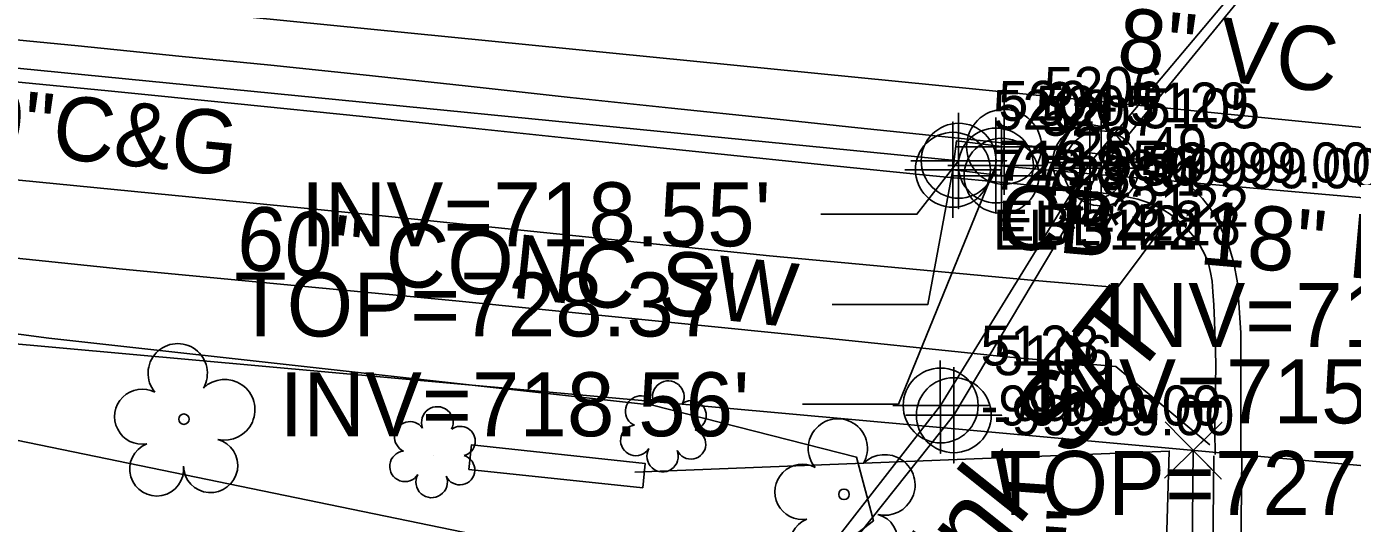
# Model space of a CAD drawing. Extents: x 1516784 to 1522736, y 634838 to 639369.
# Drawn here: x 1520799.2 to 1520882.2, y 638739.3 to 638770.4 of the extents above; entities that cross this region are included whole.
import ezdxf

# ---------------------------------------------------------------- set-up
doc = ezdxf.new("R2010")
doc.units = 0
for name, color, linetype in [('COGO Default Point Number', 7, 'Continuous'), ('Exist Environmental Wetland Boundary Cogo Number', 7, 'Continuous'), ('Exist Environmental Wetland Boundary Cogo Point CELL', 7, 'Continuous'), ('Exist Other Culture Sign CELL', 7, 'Continuous'), ('Exist Other Culture Sign Leader', 7, 'Continuous'), ('Exist Other Culture Sign Text', 7, 'Continuous'), ('Exist Property Corner CELL', 7, 'Continuous'), ('Exist Property Line', 7, 'Continuous'), ('Exist Right of Way Line', 7, 'Continuous'), ('Exist Roads Curbs Text', 7, 'Continuous'), ('Exist Roads EOP Other Text', 7, 'Continuous'), ('Exist Structure Minor Catch Basin', 7, 'Continuous'), ('Exist Structure Minor Catch Basin Cogo Comment', 7, 'Continuous'), ('Exist Structure Minor Catch Basin Cogo Elevation', 7, 'Continuous'), ('Exist Structure Minor Catch Basin Cogo Number', 7, 'Continuous'), ('Exist Structure Minor Catch Basin Cogo Point CELL', 7, 'Continuous'), ('Exist Structure Minor Catch Basin Leader', 7, 'Continuous'), ('Exist Structure Minor Catch Basin Text', 7, 'Continuous'), ('Exist Structure Minor Catch Basin Top Elevation', 7, 'Continuous'), ('Exist Structure Minor Pipes RCP 18 Inch', 7, 'Continuous'), ('Exist Structure Minor Pipes RCP 18 Inch Cogo Comment', 7, 'Continuous'), ('Exist Structure Minor Pipes RCP 18 Inch Cogo Elevation', 7, 'Continuous'), ('Exist Structure Minor Pipes RCP 18 Inch Cogo Number', 7, 'Continuous'), ('Exist Structure Minor Pipes RCP 18 Inch Cogo Point CELL', 7, 'Continuous'), ('Exist Structure Minor Pipes RCP 18 Inch Invert', 7, 'Continuous'), ('Exist Structure Minor Pipes RCP 18 Inch Leader', 7, 'Continuous'), ('Exist Structure Minor Pipes RCP 18 Inch Text', 7, 'Continuous'), ('Exist Structure Minor Pipes RCP 60 Inch Invert', 7, 'Continuous'), ('Exist Utilities Power UG Cable SUE LOS B', 7, 'Continuous'), ('Exist Utilities Power UG Cable SUE LOS B Cogo Elevation', 7, 'Continuous'), ('Exist Utilities Power UG Cable SUE LOS B Cogo Number', 7, 'Continuous'), ('Exist Utilities Power UG Cable SUE LOS B Cogo Point CELL', 7, 'Continuous'), ('Exist Utilities Power UG Cable SUE LOS B Text', 7, 'Continuous'), ('Exist Utilities Sanitary Sewer UG Line', 7, 'Continuous'), ('Exist Utilities Sanitary Sewer UG Line Text', 7, 'Continuous'), ('Exist Utilities Telephone UG Conduit SUE LOS B', 7, 'Continuous'), ('Exist Utilities Telephone UG Conduit SUE LOS B Cogo Elevation', 7, 'Continuous'), ('Exist Utilities Telephone UG Conduit SUE LOS B Cogo Number', 7, 'Continuous'), ('Exist Utilities Telephone UG Conduit SUE LOS B Cogo Point CELL', 7, 'Continuous'), ('Exist Vegetation Hedge Row', 7, 'Continuous'), ('Exist Vegetation Shrub CELL', 7, 'Continuous'), ('Exist Vegetation Tree CELL', 7, 'Continuous')]:
    doc.layers.add(name, color=color, linetype=linetype)

msp = doc.modelspace()

# ---------------------------------------------------------------- linework, layer by layer
at = {"layer": 'COGO Default Point Number'}
msp.add_lwpolyline([(1520875.247, 638743.602), (1520875.245, 638751.202), (1520875.044, 638754.333), (1520874.807, 638755.589), (1520874.472, 638756.703), (1520873.713, 638758.388), (1520873.308, 638759.012), (1520872.845, 638759.6), (1520872.327, 638760.149), (1520871.758, 638760.654), (1520871.147, 638761.099), (1520870.506, 638761.469), (1520869.864, 638761.757), (1520869.252, 638761.96), (1520867.859, 638762.209), (1520863.526, 638762.725), (1520858.356, 638763.302), (1520851.284, 638764.033), (1520845.647, 638764.631), (1520839.613, 638765.26), (1520833.267, 638765.93), (1520826.692, 638766.654), (1520820.306, 638767.352), (1520814.528, 638767.944), (1520808.775, 638768.516), (1520802.465, 638769.152), (1520795.779, 638769.81)], dxfattribs=at)
at = {"layer": 'Exist Environmental Wetland Boundary Cogo Number'}
for points in [[(1520873.634, 638743.582), (1520873.612, 638745.053), (1520873.622, 638746.428), (1520873.654, 638747.849), (1520873.673, 638749.275), (1520873.645, 638750.668), (1520873.595, 638751.927), (1520873.55, 638752.953), (1520873.502, 638753.776), (1520873.446, 638754.425), (1520873.358, 638754.985), (1520873.213, 638755.543), (1520873.001, 638756.095), (1520872.707, 638756.642), (1520872.359, 638757.153), (1520871.978, 638757.6), (1520871.586, 638757.991), (1520871.201, 638758.334), (1520870.762, 638758.663), (1520870.208, 638759.008), (1520869.549, 638759.323), (1520868.794, 638759.563), (1520868.024, 638759.739), (1520867.323, 638759.861), (1520866.274, 638759.991), (1520864.464, 638760.187), (1520861.246, 638760.514), (1520855.973, 638761.032), (1520849.358, 638761.69), (1520842.111, 638762.437), (1520834.69, 638763.217), (1520827.553, 638763.974), (1520820.285, 638764.736), (1520812.467, 638765.533), (1520804.344, 638766.34), (1520796.157, 638767.134)], [(1520825.706, 638712.923), (1520859.935, 638705.963), (1520857.659, 638693.632), (1520857.603, 638691.395), (1520858.372, 638690.041), (1520859.837, 638688.629), (1520861.143, 638687.988), (1520862.631, 638687.966), (1520867.285, 638689.215), (1520870.058, 638690.981), (1520871.339, 638692.446), (1520872.334, 638694.107), (1520872.753, 638695.457), (1520873.166, 638697.112), (1520873.298, 638704.231), (1520873.369, 638725.161), (1520873.555, 638743.503)]]:
    msp.add_lwpolyline(points, dxfattribs=at)
at = {"layer": 'Exist Environmental Wetland Boundary Cogo Point CELL'}
msp.add_line((1520867.519, 638754.034), (1520870.555, 638758.08), dxfattribs=at)
for points in [[(1520753.753, 638765.114), (1520777.865, 638762.963), (1520797.489, 638760.878), (1520821.51, 638758.526), (1520845.746, 638756.011), (1520862.361, 638754.47), (1520867.519, 638754.034)], [(1520751.915, 638760.263), (1520781.324, 638757.657), (1520805.238, 638755.185), (1520826.104, 638753.211), (1520846.894, 638751.119), (1520860.552, 638749.695), (1520867.425, 638749.096), (1520873.303, 638744.187)], [(1520825.356, 638711.202), (1520857.895, 638704.586), (1520855.907, 638693.815), (1520855.836, 638690.953), (1520856.97, 638688.953), (1520858.816, 638687.174), (1520860.723, 638686.238), (1520862.85, 638686.206), (1520868, 638687.589), (1520871.213, 638689.636), (1520872.764, 638691.408), (1520873.949, 638693.386), (1520874.444, 638694.984), (1520874.918, 638696.88), (1520875.054, 638704.212), (1520875.125, 638725.15), (1520875.311, 638743.485)]]:
    msp.add_lwpolyline(points, dxfattribs=at)
at = {"layer": 'Exist Other Culture Sign CELL'}
msp.add_lwpolyline([(1520837.807, 638741.493), (1520826.926, 638742.655), (1520827.089, 638744.185), (1520837.97, 638743.023)], close=True, dxfattribs=at)
at = {"layer": 'Exist Other Culture Sign Leader'}
msp.add_lwpolyline([(1520837.31, 638742.491), (1520870.764, 638743.804), (1520870.541, 638735.965)], dxfattribs=at)
at = {"layer": 'Exist Property Corner CELL'}
msp.add_line((1520872.263, 638743.847), (1520872.263, 638743.847), dxfattribs=at)
msp.add_lwpolyline([(1520870.516, 638745.635), (1520874.011, 638742.06), (1520872.263, 638743.847), (1520874.051, 638745.595), (1520870.476, 638742.099)], dxfattribs=at)
at = {"layer": 'Exist Property Line'}
msp.add_line((1520871.755, 638698.494), (1520872.263, 638743.847), dxfattribs=at)
at = {"layer": 'Exist Right of Way Line'}
msp.add_line((1520610.767, 638767.463), (1521229.82, 638711.557), dxfattribs=at)
at = {"layer": 'Exist Structure Minor Catch Basin'}
msp.add_lwpolyline([(1520857.224, 638761.403), (1520860.204, 638761.038), (1520860.428, 638762.839), (1520857.448, 638763.204)], close=True, dxfattribs=at)
at = {"layer": 'Exist Structure Minor Catch Basin Cogo Point CELL'}
for points in [[(1520857.428, 638762.839), (1520863.428, 638762.839), (1520860.428, 638762.839), (1520860.428, 638765.839), (1520860.428, 638759.839)], [(1520854.224, 638761.403), (1520860.224, 638761.403), (1520857.224, 638761.403), (1520857.224, 638764.403), (1520857.224, 638758.403)], [(1520857.267, 638761.03), (1520863.267, 638761.03), (1520860.267, 638761.03), (1520860.267, 638764.03), (1520860.267, 638758.03)]]:
    msp.add_lwpolyline(points, dxfattribs=at)
for centre in [(1520860.428, 638762.839), (1520857.224, 638761.403), (1520860.267, 638761.03)]:
    msp.add_circle(centre, 2.344, dxfattribs=at)
at = {"layer": 'Exist Structure Minor Catch Basin Leader'}
msp.add_lwpolyline([(1520857.224, 638761.403), (1520855.661, 638752.975), (1520849.661, 638752.975)], dxfattribs=at)
at = {"layer": 'Exist Structure Minor Pipes RCP 18 Inch'}
for p, q in [((1520685.681, 638778.894), (1520857.582, 638761.968)), ((1520859.917, 638761.672), (1520914.439, 638756.88))]:
    msp.add_line(p, q, dxfattribs=at)
at = {"layer": 'Exist Structure Minor Pipes RCP 18 Inch Cogo Point CELL'}
for points in [[(1520857.582, 638764.968), (1520857.582, 638758.968), (1520857.582, 638761.968), (1520860.582, 638761.968), (1520854.582, 638761.968)], [(1520859.917, 638764.672), (1520859.917, 638758.672), (1520859.917, 638761.672), (1520862.917, 638761.672), (1520856.917, 638761.672)]]:
    msp.add_lwpolyline(points, dxfattribs=at)
for centre in [(1520857.582, 638761.968), (1520859.917, 638761.672)]:
    msp.add_circle(centre, 2.344, dxfattribs=at)
at = {"layer": 'Exist Structure Minor Pipes RCP 18 Inch Leader'}
for points in [[(1520857.582, 638761.968), (1520854.967, 638758.616), (1520848.967, 638758.616)], [(1520859.917, 638761.672), (1520853.813, 638746.73), (1520847.813, 638746.73)]]:
    msp.add_lwpolyline(points, dxfattribs=at)
at = {"layer": 'Exist Utilities Power UG Cable SUE LOS B'}
msp.add_lwpolyline([(1520784.113, 638662.494), (1520786.254, 638667.391), (1520795.328, 638678.928), (1520804.538, 638694.542), (1520820.114, 638707.825), (1520836.889, 638721.363), (1520846.968, 638733.099), (1520857.28, 638746.046), (1520866.498, 638761.495), (1520885.977, 638785.26), (1520895.148, 638798.159), (1520899.425, 638804.825)], dxfattribs=at)
at = {"layer": 'Exist Utilities Power UG Cable SUE LOS B Cogo Point CELL'}
for points in [[(1520866.498, 638764.495), (1520866.498, 638758.495), (1520866.498, 638761.495), (1520869.498, 638761.495), (1520863.498, 638761.495)], [(1520857.28, 638749.046), (1520857.28, 638743.046), (1520857.28, 638746.046), (1520860.28, 638746.046), (1520854.28, 638746.046)]]:
    msp.add_lwpolyline(points, dxfattribs=at)
for centre in [(1520866.498, 638761.495), (1520857.28, 638746.046)]:
    msp.add_circle(centre, 2.344, dxfattribs=at)
at = {"layer": 'Exist Utilities Sanitary Sewer UG Line'}
msp.add_line((1520764.792, 638775.768), (1520964.322, 638755.964), dxfattribs=at)
at = {"layer": 'Exist Utilities Telephone UG Conduit SUE LOS B'}
msp.add_lwpolyline([(1520767.023, 638629.297), (1520780.833, 638626.694), (1520783.044, 638628.355), (1520786.921, 638649.642), (1520789.694, 638665.851), (1520794.358, 638679.365), (1520803.878, 638695.098), (1520819.519, 638708.633), (1520836.327, 638722.159), (1520846.505, 638733.886), (1520856.458, 638746.655), (1520865.818, 638761.863), (1520885.587, 638785.372), (1520894.619, 638798.674), (1520899.221, 638805.419)], dxfattribs=at)
at = {"layer": 'Exist Utilities Telephone UG Conduit SUE LOS B Cogo Point CELL'}
for points in [[(1520865.785, 638764.677), (1520865.818, 638758.863), (1520865.801, 638761.863), (1520868.818, 638761.863), (1520862.818, 638761.863)], [(1520856.426, 638749.469), (1520856.458, 638743.655), (1520856.441, 638746.655), (1520859.458, 638746.655), (1520853.458, 638746.655)]]:
    msp.add_lwpolyline(points, dxfattribs=at)
for centre in [(1520865.818, 638761.863), (1520856.458, 638746.655)]:
    msp.add_circle(centre, 2.344, dxfattribs=at)
at = {"layer": 'Exist Vegetation Hedge Row'}
msp.add_lwpolyline([(1520752.585, 638757.221), (1520800.633, 638750.859), (1520838.427, 638746.683), (1520851.188, 638743.431), (1520852.249, 638739.437), (1520848.07, 638736.231), (1520832.855, 638737.437), (1520795.855, 638745.048), (1520769.561, 638747.526), (1520745.759, 638749.534)], dxfattribs=at)
at = {"layer": 'Exist Vegetation Shrub CELL'}
for p, q in [((1520839.181, 638745.166), (1520839.181, 638745.166)), ((1520824.727, 638743.55), (1520824.727, 638743.55))]:
    msp.add_line(p, q, dxfattribs=at)
for centre, radius, start, end in [((1520839.41, 638747.206), 0.99, 334.83907, 200.47174), ((1520837.699, 638746.293), 0.968, 35.89076, 245.42165), ((1520840.853, 638746.035), 0.929, 284.45672, 126.08612), ((1520824.955, 638745.59), 0.99, 334.83907, 200.47174), ((1520823.244, 638744.676), 0.968, 35.89076, 245.42165), ((1520826.399, 638744.418), 0.929, 284.45672, 126.08612), ((1520837.381, 638744.462), 0.955, 95.10992, 327.95341), ((1520840.818, 638744.237), 0.937, 204.99133, 73.46012), ((1520822.926, 638742.845), 0.955, 95.10992, 327.95341), ((1520839.053, 638743.482), 0.984, 151.27966, 21.38702), ((1520826.364, 638742.621), 0.937, 204.99133, 73.46012), ((1520824.598, 638741.866), 0.984, 151.27966, 21.38702)]:
    msp.add_arc(centre, radius, start, end, dxfattribs=at)
at = {"layer": 'Exist Vegetation Tree CELL'}
for p, q in [((1520809.09, 638745.798), (1520809.09, 638745.798)), ((1520850.409, 638741.094), (1520850.409, 638741.094))]:
    msp.add_line(p, q, dxfattribs=at)
for centre in [(1520809.09, 638745.798), (1520850.409, 638741.094)]:
    msp.add_circle(centre, 0.326, dxfattribs=at)
for centre, radius, start, end in [((1520808.705, 638748.671), 1.856, 330.16508, 219.71335), ((1520811.639, 638746.386), 1.899, 257.1011, 134.19993), ((1520806.484, 638745.951), 1.727, 62.66361, 279.3457), ((1520850.024, 638743.967), 1.856, 330.16508, 219.71335), ((1520810.763, 638742.898), 1.698, 181.28216, 74.55999), ((1520807.386, 638742.677), 1.689, 111.56708, 6.23104), ((1520847.804, 638741.248), 1.727, 62.66361, 279.3457), ((1520852.958, 638741.683), 1.899, 257.1011, 134.19993), ((1520848.705, 638737.973), 1.689, 111.56708, 6.23104), ((1520852.082, 638738.195), 1.698, 181.28216, 74.55999)]:
    msp.add_arc(centre, radius, start, end, dxfattribs=at)

# ---------------------------------------------------------------- texts
at = {"layer": 'Exist Other Culture Sign Text'}
msp.add_text('10.6\'X72"X15"', height=4, rotation=88.37307, dxfattribs=at).set_placement((1520866.121, 638705.924))
at = {"layer": 'Exist Roads Curbs Text'}
msp.add_text('30"C&G', height=4, rotation=354.32732, dxfattribs=at).set_placement((1520792.935, 638762.92))
at = {"layer": 'Exist Roads EOP Other Text'}
msp.add_text('60" CONC SW', height=4, rotation=353.93592, dxfattribs=at).set_placement((1520812.252, 638755.249))
at = {"layer": 'Exist Structure Minor Catch Basin Cogo Comment'}
for s, p in [('BL*3122', (1520862.928, 638757.839)), ('EL*3122', (1520859.724, 638756.403))]:
    msp.add_text(s, height=2.5, dxfattribs=at).set_placement(p)
at = {"layer": 'Exist Structure Minor Catch Basin Cogo Elevation'}
for s, p in [('728.49', (1520862.928, 638761.589)), ('728.38', (1520859.724, 638760.153)), ('728.31', (1520862.767, 638759.78))]:
    msp.add_text(s, height=2.5, dxfattribs=at).set_placement(p)
at = {"layer": 'Exist Structure Minor Catch Basin Cogo Number'}
for s, p in [('5206', (1520862.928, 638765.339)), ('5208', (1520859.724, 638763.903)), ('5207', (1520862.767, 638763.53))]:
    msp.add_text(s, height=2.5, dxfattribs=at).set_placement(p)
at = {"layer": 'Exist Structure Minor Catch Basin Text'}
msp.add_text('CB', height=4, rotation=354.94625, dxfattribs=at).set_placement((1520859.892, 638756.575))
at = {"layer": 'Exist Structure Minor Catch Basin Top Elevation'}
for s, p in [("TOP=728.37'", (1520812.259, 638750.975)), ("TOP=727.69'", (1520859.506, 638739.807))]:
    msp.add_text(s, height=4, dxfattribs=at).set_placement(p)
at = {"layer": 'Exist Structure Minor Pipes RCP 18 Inch Cogo Comment'}
for s, p in [('EL*4218', (1520860.082, 638756.968)), ('BL*4218', (1520862.417, 638756.672))]:
    msp.add_text(s, height=2.5, dxfattribs=at).set_placement(p)
at = {"layer": 'Exist Structure Minor Pipes RCP 18 Inch Cogo Elevation'}
for s, p in [('718.55', (1520860.082, 638760.718)), ('718.56', (1520862.417, 638760.422))]:
    msp.add_text(s, height=2.5, dxfattribs=at).set_placement(p)
at = {"layer": 'Exist Structure Minor Pipes RCP 18 Inch Cogo Number'}
for s, p in [('5204', (1520860.082, 638764.468)), ('5205', (1520862.417, 638764.172))]:
    msp.add_text(s, height=2.5, dxfattribs=at).set_placement(p)
at = {"layer": 'Exist Structure Minor Pipes RCP 18 Inch Invert'}
for s, p in [("INV=718.55'", (1520816.415, 638756.616)), ("INV=718.01'", (1520866.606, 638750.311)), ("INV=718.56'", (1520815.073, 638744.73))]:
    msp.add_text(s, height=4, dxfattribs=at).set_placement(p)
at = {"layer": 'Exist Structure Minor Pipes RCP 18 Inch Text'}
msp.add_text('18" RCP', height=4, rotation=354.97712, dxfattribs=at).set_placement((1520872.566, 638755.51))
at = {"layer": 'Exist Structure Minor Pipes RCP 60 Inch Invert'}
msp.add_text("INV=715.76'", height=4, dxfattribs=at).set_placement((1520862.276, 638745.538))
at = {"layer": 'Exist Utilities Power UG Cable SUE LOS B Cogo Elevation'}
for p in [(1520868.998, 638760.245), (1520859.78, 638744.796)]:
    msp.add_text('-99999.00', height=2.5, dxfattribs=at).set_placement(p)
at = {"layer": 'Exist Utilities Power UG Cable SUE LOS B Cogo Number'}
for s, p in [('5105', (1520868.998, 638763.995)), ('5106', (1520859.78, 638748.546))]:
    msp.add_text(s, height=2.5, dxfattribs=at).set_placement(p)
at = {"layer": 'Exist Utilities Power UG Cable SUE LOS B Text'}
msp.add_text('Duke - Unk S/T', height=5, rotation=51.46199, dxfattribs=at).set_placement((1520842.55, 638715.515))
at = {"layer": 'Exist Utilities Sanitary Sewer UG Line Text'}
msp.add_text('8" VC', height=4, rotation=354.33177, dxfattribs=at).set_placement((1520867.399, 638767.594))
at = {"layer": 'Exist Utilities Telephone UG Conduit SUE LOS B Cogo Elevation'}
for p in [(1520868.318, 638760.613), (1520858.958, 638745.405)]:
    msp.add_text('-99999.00', height=2.5, dxfattribs=at).set_placement(p)
at = {"layer": 'Exist Utilities Telephone UG Conduit SUE LOS B Cogo Number'}
for s, p in [('5129', (1520868.318, 638764.363)), ('5128', (1520858.958, 638749.155))]:
    msp.add_text(s, height=2.5, dxfattribs=at).set_placement(p)

doc.saveas('drawing.dxf')
